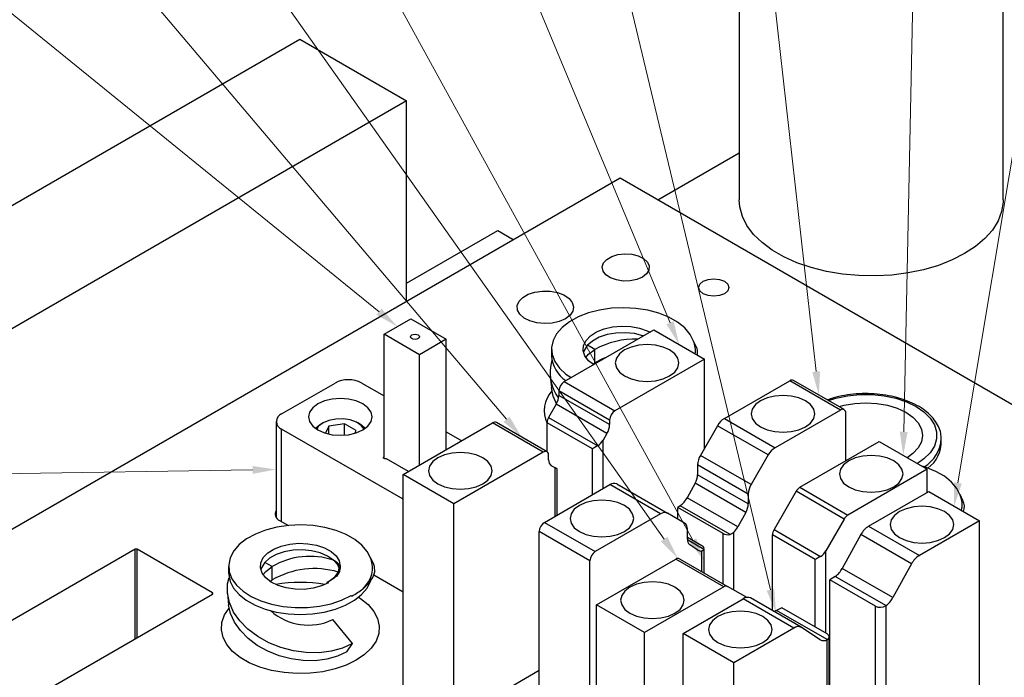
# Model space of a CAD drawing. Header units: inches. Extents: x 1802 to 2468, y -253 to -72.
# Tile 442 of 570: x 2221.8 to 2228.33, y -110.23 to -105.87. Entities that reach past the tile are written whole.
import ezdxf

# ---------------------------------------------------------------- set-up
doc = ezdxf.new("R2010")
doc.units = ezdxf.units.IN
doc.header["$LTSCALE"] = 0.5
doc.header["$MEASUREMENT"] = 0
for name, color, linetype in [('DST-M-S', 53, 'Continuous'), ('MFT-M-S', 8, 'Continuous'), ('PAD-M-S', 135, 'Continuous'), ('PBU-M-S', 8, 'Continuous'), ('PUN-M-S', 8, 'Continuous'), ('PUN-M-S2', 1, 'Continuous'), ('SID-M-S', 105, 'Continuous'), ('SVF-M-S', 8, 'Continuous')]:
    doc.layers.add(name, color=color, linetype=linetype)

msp = doc.modelspace()

# ---------------------------------------------------------------- linework, layer by layer
at = {"layer": 'DST-M-S', "linetype": 'Continuous', "lineweight": 25}
msp.add_line((2226.03325, -107.06343), (2226.57229, -106.75225), dxfattribs=at)
at = {"layer": 'MFT-M-S', "linetype": 'Continuous', "lineweight": 25}
for p, q in [((2226.57229, -104.60166), (2226.57229, -107.06353)), ((2228.32229, -107.06353), (2228.32229, -104.60166)), ((2226.57617, -107.11107), (2226.57229, -107.06353)), ((2228.32229, -107.06353), (2228.32185, -107.0794)), ((2226.59336, -107.17372), (2226.57617, -107.11107)), ((2228.32185, -107.0794), (2228.31151, -107.14255)), ((2226.62402, -107.23464), (2226.59336, -107.17372)), ((2228.31151, -107.14255), (2228.28754, -107.20446)), ((2226.66766, -107.29285), (2226.62402, -107.23464)), ((2228.25032, -107.26414), (2228.20044, -107.32066)), ((2228.28754, -107.20446), (2228.25032, -107.26414)), ((2226.72359, -107.34745), (2226.66766, -107.29285)), ((2228.20044, -107.32066), (2228.13867, -107.37313)), ((2226.79094, -107.39758), (2226.72359, -107.34745)), ((2228.13867, -107.37313), (2228.06601, -107.42071)), ((2226.86864, -107.44243), (2226.79094, -107.39758)), ((2226.95546, -107.48131), (2226.86864, -107.44243)), ((2228.06601, -107.42071), (2227.98358, -107.46266)), ((2227.05004, -107.5136), (2226.95546, -107.48131)), ((2227.15089, -107.53879), (2227.05004, -107.5136)), ((2227.8927, -107.49831), (2227.79479, -107.52711)), ((2227.98358, -107.46266), (2227.8927, -107.49831)), ((2227.25641, -107.55649), (2227.15089, -107.53879)), ((2227.36494, -107.56641), (2227.25641, -107.55649)), ((2227.47477, -107.56841), (2227.36494, -107.56641)), ((2227.58417, -107.56244), (2227.47477, -107.56841)), ((2227.6914, -107.5486), (2227.58417, -107.56244)), ((2227.79479, -107.52711), (2227.6914, -107.5486))]:
    msp.add_line(p, q, dxfattribs=at)
at = {"layer": 'PAD-M-S', "linetype": 'Continuous', "lineweight": 25}
for p, q in [((2220.24234, -110.11741), (2225.7829, -106.91891)), ((2225.7829, -106.91891), (2230.65587, -109.73202)), ((2225.67346, -107.48256), (2225.69522, -107.45879)), ((2225.69522, -107.45879), (2225.72816, -107.43978)), ((2225.72816, -107.43978), (2225.76933, -107.42722)), ((2225.76933, -107.42722), (2225.8151, -107.42222)), ((2225.8151, -107.42222), (2225.86138, -107.42523)), ((2225.86138, -107.42523), (2225.90407, -107.43598)), ((2225.90407, -107.43598), (2225.93937, -107.45352)), ((2225.93937, -107.45352), (2225.96415, -107.47628)), ((2225.6648, -107.50898), (2225.67346, -107.48256)), ((2225.67002, -107.5357), (2225.6648, -107.50898)), ((2225.96415, -107.47628), (2225.97621, -107.50226)), ((2225.97621, -107.50226), (2225.97447, -107.52912)), ((2225.68864, -107.56035), (2225.67002, -107.5357)), ((2225.71902, -107.58073), (2225.68864, -107.56035)), ((2225.75846, -107.59503), (2225.71902, -107.58073)), ((2225.93143, -107.57614), (2225.89395, -107.5921)), ((2225.95908, -107.5545), (2225.93143, -107.57614)), ((2225.97447, -107.52912), (2225.95908, -107.5545)), ((2226.33324, -107.604), (2226.36584, -107.59142)), ((2226.36584, -107.59142), (2226.4043, -107.587)), ((2226.4043, -107.587), (2226.44276, -107.59142)), ((2226.44276, -107.59142), (2226.47537, -107.604)), ((2225.80345, -107.60199), (2225.75846, -107.59503)), ((2225.84999, -107.60098), (2225.80345, -107.60199)), ((2225.89395, -107.5921), (2225.84999, -107.60098)), ((2226.3038, -107.64502), (2226.31145, -107.62282)), ((2226.31145, -107.66722), (2226.3038, -107.64502)), ((2226.31145, -107.62282), (2226.33324, -107.604)), ((2226.47537, -107.604), (2226.49715, -107.62282)), ((2226.49715, -107.62282), (2226.5048, -107.64502)), ((2226.5048, -107.64502), (2226.49715, -107.66722)), ((2225.1135, -107.73643), (2225.13852, -107.71073)), ((2225.13852, -107.71073), (2225.17463, -107.68989)), ((2225.17463, -107.68989), (2225.21914, -107.67544)), ((2225.21914, -107.67544), (2225.26875, -107.66846)), ((2225.26875, -107.66846), (2225.31978, -107.66947)), ((2225.31978, -107.66947), (2225.36845, -107.67839)), ((2225.36845, -107.67839), (2225.41115, -107.69455)), ((2225.41115, -107.69455), (2225.44471, -107.71677)), ((2225.44471, -107.71677), (2225.46664, -107.74339)), ((2226.33324, -107.68605), (2226.31145, -107.66722)), ((2226.36584, -107.69862), (2226.33324, -107.68605)), ((2226.4043, -107.70304), (2226.36584, -107.69862)), ((2226.44276, -107.69862), (2226.4043, -107.70304)), ((2226.47537, -107.68605), (2226.44276, -107.69862)), ((2226.49715, -107.66722), (2226.47537, -107.68605)), ((2225.10141, -107.76507), (2225.1135, -107.73643)), ((2225.10315, -107.79453), (2225.10141, -107.76507)), ((2225.46664, -107.74339), (2225.47531, -107.77244)), ((2225.47531, -107.77244), (2225.47009, -107.80176)), ((2225.1186, -107.82262), (2225.10315, -107.79453)), ((2225.1466, -107.84727), (2225.1186, -107.82262)), ((2225.18509, -107.86665), (2225.1466, -107.84727)), ((2225.42051, -107.85267), (2225.37982, -107.87049)), ((2225.45136, -107.82919), (2225.42051, -107.85267)), ((2225.47009, -107.80176), (2225.45136, -107.82919)), ((2225.2312, -107.87931), (2225.18509, -107.86665)), ((2225.28152, -107.88432), (2225.2312, -107.87931)), ((2225.33232, -107.8813), (2225.28152, -107.88432)), ((2225.37982, -107.87049), (2225.33232, -107.8813)), ((2223.54052, -108.48174), (2223.89408, -108.27764)), ((2224.07085, -108.27764), (2224.21886, -108.36308)), ((2223.78023, -108.41602), (2223.7467, -108.44125)), ((2223.82393, -108.39666), (2223.78023, -108.41602)), ((2223.87482, -108.38449), (2223.82393, -108.39666)), ((2223.92943, -108.38034), (2223.87482, -108.38449)), ((2223.98404, -108.38449), (2223.92943, -108.38034)), ((2224.03493, -108.39666), (2223.98404, -108.38449)), ((2224.07863, -108.41602), (2224.03493, -108.39666)), ((2224.11216, -108.44125), (2224.07863, -108.41602)), ((2223.72562, -108.47062), (2223.71843, -108.50215)), ((2223.71843, -108.50215), (2223.72562, -108.53368)), ((2223.7467, -108.44125), (2223.72562, -108.47062)), ((2224.13324, -108.47062), (2224.11216, -108.44125)), ((2224.14043, -108.50215), (2224.13324, -108.47062)), ((2224.13324, -108.53368), (2224.14043, -108.50215)), ((2223.50391, -108.53277), (2223.50391, -109.16877)), ((2223.72562, -108.53368), (2223.7467, -108.56305)), ((2223.7467, -108.56305), (2223.78023, -108.58828)), ((2224.07863, -108.58828), (2224.11216, -108.56305)), ((2224.11216, -108.56305), (2224.13324, -108.53368)), ((2224.34486, -109.04812), (2223.54052, -108.58379)), ((2223.54052, -109.1962), (2223.54052, -108.58379)), ((2223.78023, -108.58828), (2223.82393, -108.60764)), ((2223.82393, -108.60764), (2223.87482, -108.61981)), ((2223.87482, -108.61981), (2223.92943, -108.62396)), ((2223.92943, -108.62396), (2223.98404, -108.61981)), ((2223.98404, -108.61981), (2224.03493, -108.60764)), ((2224.03493, -108.60764), (2224.07863, -108.58828)), ((2224.62996, -108.6004), (2224.73365, -108.66026)), ((2224.21632, -108.7678), (2224.21886, -108.76552)), ((2224.21506, -108.77128), (2224.21632, -108.7678)), ((2224.21632, -108.77476), (2224.21506, -108.77128)), ((2224.2199, -108.77766), (2224.21632, -108.77476)), ((2224.22519, -108.77947), (2224.2199, -108.77766)), ((2224.2313, -108.77991), (2224.22519, -108.77947)), ((2224.3801, -108.86437), (2224.23525, -108.78075)), ((2223.52638, -109.18803), (2223.58476, -109.22174)), ((2222.56931, -109.37928), (2221.20459, -110.16711)), ((2222.56931, -109.97117), (2222.56931, -109.37928)), ((2223.08196, -109.66706), (2222.58345, -109.37928)), ((2222.58345, -109.96301), (2222.58345, -109.37928)), ((2224.15172, -109.54903), (2224.34486, -109.66053)), ((2221.71725, -110.46306), (2223.08196, -109.67522)), ((2223.08196, -109.67522), (2223.08196, -109.66706)), ((2224.05008, -109.69613), (2224.0637, -109.70505)), ((2224.0637, -109.70505), (2224.11394, -109.74567)), ((2223.16258, -109.81413), (2223.19251, -109.76941)), ((2224.11394, -109.74567), (2224.15191, -109.7905)), ((2224.15191, -109.7905), (2224.17657, -109.83834)), ((2223.14126, -109.91284), (2223.14484, -109.86297)), ((2223.14484, -109.86297), (2223.16258, -109.81413)), ((2224.17657, -109.83834), (2224.18727, -109.88786)), ((2223.15196, -109.96236), (2223.14126, -109.91284)), ((2224.1837, -109.93773), (2224.16595, -109.98657)), ((2224.18727, -109.88786), (2224.1837, -109.93773)), ((2223.17662, -110.01019), (2223.15196, -109.96236)), ((2224.16595, -109.98657), (2224.13453, -110.03307)), ((2223.21459, -110.05503), (2223.17662, -110.01019)), ((2223.26483, -110.09565), (2223.21459, -110.05503)), ((2224.13453, -110.03307), (2224.09027, -110.07594)), ((2223.32596, -110.13094), (2223.26483, -110.09565)), ((2223.39632, -110.15994), (2223.32596, -110.13094)), ((2224.0344, -110.11402), (2223.96843, -110.14628)), ((2224.09027, -110.07594), (2224.0344, -110.11402)), ((2223.47399, -110.18186), (2223.39632, -110.15994)), ((2223.55685, -110.1961), (2223.47399, -110.18186)), ((2223.64263, -110.20227), (2223.55685, -110.1961)), ((2223.72901, -110.20021), (2223.64263, -110.20227)), ((2223.81362, -110.18997), (2223.72901, -110.20021)), ((2223.89416, -110.17183), (2223.81362, -110.18997)), ((2223.96843, -110.14628), (2223.89416, -110.17183)), ((2224.69713, -110.49809), (2225.24712, -110.18058))]:
    msp.add_line(p, q, dxfattribs=at)
for centre, radius, start, end in [((2223.98246, -108.44823), 0.19213, 62.609672, 117.390328), ((2225.47255, -108.4606), 0.19189, 137.308214, 205.567721), ((2223.55989, -108.53277), 0.05458, 110.783421, 249.216579), ((2227.69864, -108.66734), 0.21337, 305.497758, 1.543142), ((2224.2318, -108.78729), 0.00739, 62.205206, 93.912729), ((2223.54195, -109.14574), 0.04507, 147.576275, 249.783471), ((2222.57638, -109.39292), 0.01537, 62.609672, 117.390328), ((2223.66427, -110.48361), 0.88555, 79.444357, 100.555643), ((2223.08041, -109.67114), 0.00437, 290.783421, 69.216579)]:
    msp.add_arc(centre, radius, start, end, dxfattribs=at)
at = {"layer": 'PBU-M-S', "linetype": 'Continuous', "lineweight": 25}
for p, q in [((2224.36869, -107.61609), (2224.97241, -107.26757)), ((2224.97241, -107.26757), (2225.07568, -107.32718))]:
    msp.add_line(p, q, dxfattribs=at)
at = {"layer": 'PUN-M-S', "linetype": 'Continuous', "lineweight": 25}
for p, q in [((2220.83315, -107.63305), (2223.66158, -106.00023)), ((2223.66158, -106.00023), (2224.36869, -106.40844)), ((2224.36869, -106.40844), (2221.54026, -108.04125)), ((2224.36869, -107.73532), (2224.36869, -106.40844)), ((2224.21886, -107.95474), (2224.39563, -107.85269)), ((2224.39563, -107.85269), (2224.62996, -107.98796)), ((2224.45318, -108.09001), (2224.21886, -107.95474)), ((2224.21886, -108.77704), (2224.21886, -107.95474)), ((2224.39441, -107.97135), (2224.39669, -107.96473)), ((2224.39441, -107.97135), (2224.39669, -107.96473)), ((2224.39669, -107.97798), (2224.39441, -107.97135)), ((2224.39669, -107.97798), (2224.39441, -107.97135)), ((2224.39669, -107.96473), (2224.40319, -107.95911)), ((2224.39669, -107.96473), (2224.40319, -107.95911)), ((2224.40319, -107.9836), (2224.39669, -107.97798)), ((2224.40319, -107.9836), (2224.39669, -107.97798)), ((2224.40319, -107.95911), (2224.41292, -107.95535)), ((2224.40319, -107.95911), (2224.41292, -107.95535)), ((2224.41292, -107.95535), (2224.42441, -107.95403)), ((2224.41292, -107.95535), (2224.42441, -107.95403)), ((2224.42441, -107.95403), (2224.43589, -107.95535)), ((2224.42441, -107.95403), (2224.43589, -107.95535)), ((2224.43589, -107.95535), (2224.44562, -107.95911)), ((2224.43589, -107.95535), (2224.44562, -107.95911)), ((2224.44562, -107.95911), (2224.45212, -107.96473)), ((2224.44562, -107.95911), (2224.45212, -107.96473)), ((2224.45212, -107.97798), (2224.44562, -107.9836)), ((2224.45212, -107.97798), (2224.44562, -107.9836)), ((2224.45212, -107.96473), (2224.45441, -107.97135)), ((2224.45212, -107.96473), (2224.45441, -107.97135)), ((2224.45441, -107.97135), (2224.45212, -107.97798)), ((2224.45441, -107.97135), (2224.45212, -107.97798)), ((2224.41292, -107.98735), (2224.40319, -107.9836)), ((2224.41292, -107.98735), (2224.40319, -107.9836)), ((2224.42441, -107.98867), (2224.41292, -107.98735)), ((2224.42441, -107.98867), (2224.41292, -107.98735)), ((2224.43589, -107.98735), (2224.42441, -107.98867)), ((2224.43589, -107.98735), (2224.42441, -107.98867)), ((2224.44562, -107.9836), (2224.43589, -107.98735)), ((2224.44562, -107.9836), (2224.43589, -107.98735)), ((2224.62996, -107.98796), (2224.45318, -108.09001)), ((2224.62996, -108.72012), (2224.62996, -107.98796)), ((2224.45318, -108.82218), (2224.45318, -108.09001))]:
    msp.add_line(p, q, dxfattribs=at)
at = {"layer": 'PUN-M-S2', "linetype": 'Continuous', "lineweight": 25}
for p, q in [((2225.41295, -108.26811), (2226.00656, -107.92543)), ((2226.00656, -107.92543), (2226.34243, -108.11933)), ((2225.85686, -108.03935), (2225.81316, -108.05871)), ((2225.90775, -108.02718), (2225.85686, -108.03935)), ((2225.96236, -108.02303), (2225.90775, -108.02718)), ((2226.01697, -108.02718), (2225.96236, -108.02303)), ((2226.06786, -108.03935), (2226.01697, -108.02718)), ((2226.11156, -108.05871), (2226.06786, -108.03935)), ((2225.75855, -108.11331), (2225.75136, -108.14484)), ((2225.77963, -108.08394), (2225.75855, -108.11331)), ((2225.81316, -108.05871), (2225.77963, -108.08394)), ((2226.14509, -108.08394), (2226.11156, -108.05871)), ((2226.16617, -108.11331), (2226.14509, -108.08394)), ((2226.17336, -108.14484), (2226.16617, -108.11331)), ((2226.34243, -108.11933), (2225.74882, -108.46201)), ((2225.75136, -108.14484), (2225.75855, -108.17637)), ((2225.75855, -108.17637), (2225.77963, -108.20574)), ((2226.14509, -108.20574), (2226.16617, -108.17637)), ((2226.16617, -108.17637), (2226.17336, -108.14484)), ((2226.34243, -108.71037), (2226.34243, -108.11933)), ((2225.77963, -108.20574), (2225.81316, -108.23097)), ((2225.81316, -108.23097), (2225.85686, -108.25033)), ((2226.06786, -108.25033), (2226.11156, -108.23097)), ((2226.11156, -108.23097), (2226.14509, -108.20574)), ((2225.41295, -108.26811), (2225.74882, -108.46201)), ((2225.85686, -108.25033), (2225.90775, -108.2625)), ((2225.90775, -108.2625), (2225.96236, -108.26665)), ((2225.96236, -108.26665), (2226.01697, -108.2625)), ((2226.01697, -108.2625), (2226.06786, -108.25033)), ((2226.47414, -108.5127), (2226.90741, -108.26257)), ((2227.24329, -108.45647), (2226.90741, -108.26257)), ((2227.26828, -108.45399), (2226.93241, -108.2601)), ((2225.71347, -108.52325), (2225.37759, -108.32935)), ((2225.37759, -108.32935), (2225.37759, -108.35947)), ((2225.71347, -108.55336), (2225.37759, -108.35947)), ((2226.80861, -108.36433), (2226.75772, -108.37649)), ((2226.86322, -108.36017), (2226.80861, -108.36433)), ((2226.91783, -108.36433), (2226.86322, -108.36017)), ((2226.96872, -108.37649), (2226.91783, -108.36433)), ((2225.36006, -108.41846), (2225.30981, -108.50551)), ((2225.69594, -108.61236), (2225.36006, -108.41846)), ((2226.68049, -108.42108), (2226.65941, -108.45046)), ((2226.71402, -108.39585), (2226.68049, -108.42108)), ((2226.75772, -108.37649), (2226.71402, -108.39585)), ((2227.01242, -108.39585), (2226.96872, -108.37649)), ((2227.04595, -108.42108), (2227.01242, -108.39585)), ((2227.06703, -108.45046), (2227.04595, -108.42108)), ((2226.65941, -108.45046), (2226.65222, -108.48198)), ((2226.65222, -108.48198), (2226.65941, -108.51351)), ((2227.24329, -108.45647), (2226.81001, -108.70659)), ((2227.07422, -108.48198), (2227.06703, -108.45046)), ((2227.06703, -108.51351), (2227.07422, -108.48198)), ((2227.27864, -108.79327), (2227.27864, -108.47689)), ((2224.34486, -108.88471), (2224.93846, -108.54203)), ((2225.27434, -108.73592), (2224.93846, -108.54203)), ((2225.29934, -108.73345), (2224.96346, -108.53955)), ((2225.59997, -108.71384), (2225.29945, -108.54035)), ((2225.29945, -108.73351), (2225.29945, -108.54035)), ((2225.30981, -108.50551), (2225.63533, -108.69343)), ((2225.71347, -108.52325), (2225.71347, -108.55336)), ((2226.42914, -108.5602), (2226.31547, -108.75707)), ((2226.76501, -108.7541), (2226.42914, -108.5602)), ((2226.47414, -108.5127), (2226.81001, -108.70659)), ((2226.65941, -108.51351), (2226.68049, -108.54289)), ((2226.68049, -108.54289), (2226.71402, -108.56811)), ((2226.71402, -108.56811), (2226.75772, -108.58747)), ((2226.96872, -108.58747), (2227.01242, -108.56811)), ((2227.01242, -108.56811), (2227.04595, -108.54289)), ((2227.04595, -108.54289), (2227.06703, -108.51351)), ((2225.69594, -108.61236), (2225.67068, -108.6561)), ((2226.75772, -108.58747), (2226.80861, -108.59964)), ((2226.80861, -108.59964), (2226.86322, -108.60379)), ((2226.86322, -108.60379), (2226.91783, -108.59964)), ((2226.91783, -108.59964), (2226.96872, -108.58747)), ((2225.67068, -108.97652), (2225.67068, -108.6561)), ((2226.97488, -108.96863), (2227.50032, -108.6653)), ((2227.50032, -108.6653), (2227.81852, -108.84899)), ((2224.61943, -108.75371), (2224.57573, -108.77307)), ((2224.67031, -108.74154), (2224.61943, -108.75371)), ((2224.72493, -108.73739), (2224.67031, -108.74154)), ((2225.27434, -108.73592), (2224.68073, -109.07861)), ((2224.77954, -108.74154), (2224.72493, -108.73739)), ((2224.83043, -108.75371), (2224.77954, -108.74154)), ((2224.87413, -108.77307), (2224.83043, -108.75371)), ((2225.30969, -108.78646), (2225.30969, -108.75634)), ((2225.59997, -109.01734), (2225.59997, -108.71384)), ((2226.65135, -108.95097), (2226.31547, -108.75707)), ((2226.76501, -108.7541), (2226.65135, -108.95097)), ((2227.39268, -108.76195), (2227.34179, -108.77412)), ((2227.44729, -108.7578), (2227.39268, -108.76195)), ((2227.5019, -108.76195), (2227.44729, -108.7578)), ((2227.55279, -108.77412), (2227.5019, -108.76195)), ((2224.52112, -108.82767), (2224.51393, -108.8592)), ((2224.54219, -108.79829), (2224.52112, -108.82767)), ((2224.57573, -108.77307), (2224.54219, -108.79829)), ((2224.90766, -108.79829), (2224.87413, -108.77307)), ((2224.92874, -108.82767), (2224.90766, -108.79829)), ((2224.93593, -108.8592), (2224.92874, -108.82767)), ((2225.35248, -108.83979), (2225.32723, -108.82521)), ((2226.63271, -109.01369), (2226.29683, -108.8198)), ((2226.29683, -108.8198), (2226.29683, -108.88482)), ((2227.26456, -108.8187), (2227.24348, -108.84808)), ((2227.29809, -108.79348), (2227.26456, -108.8187)), ((2227.34179, -108.77412), (2227.29809, -108.79348)), ((2227.59649, -108.79348), (2227.55279, -108.77412)), ((2227.63002, -108.8187), (2227.59649, -108.79348)), ((2227.6511, -108.84808), (2227.63002, -108.8187)), ((2224.68073, -109.07861), (2224.34486, -108.88471)), ((2224.34486, -110.31942), (2224.34486, -108.88471)), ((2224.51393, -108.8592), (2224.52112, -108.89072)), ((2224.52112, -108.89072), (2224.54219, -108.9201)), ((2224.90766, -108.9201), (2224.92874, -108.89072)), ((2224.92874, -108.89072), (2224.93593, -108.8592)), ((2225.35248, -109.16021), (2225.35248, -108.83979)), ((2225.36713, -109.15176), (2225.36713, -108.84825)), ((2226.63271, -109.07872), (2226.29683, -108.88482)), ((2227.24348, -108.84808), (2227.23629, -108.87961)), ((2227.23629, -108.87961), (2227.24348, -108.91113)), ((2227.81852, -108.84899), (2227.29308, -109.15232)), ((2227.65829, -108.87961), (2227.6511, -108.84808)), ((2227.6511, -108.91113), (2227.65829, -108.87961)), ((2227.81852, -109.00207), (2227.81852, -108.84899)), ((2224.54219, -108.9201), (2224.57573, -108.94533)), ((2224.57573, -108.94533), (2224.61943, -108.96468)), ((2224.83043, -108.96468), (2224.87413, -108.94533)), ((2224.87413, -108.94533), (2224.90766, -108.9201)), ((2225.28248, -109.20063), (2225.71575, -108.9505)), ((2226.05163, -109.1444), (2225.71575, -108.9505)), ((2225.76075, -108.94605), (2226.09663, -109.13994)), ((2226.28088, -108.94081), (2226.2277, -109.03735)), ((2226.61675, -109.13471), (2226.28088, -108.94081)), ((2227.24348, -108.91113), (2227.26456, -108.94051)), ((2227.26456, -108.94051), (2227.29809, -108.96574)), ((2227.59649, -108.96574), (2227.63002, -108.94051)), ((2227.63002, -108.94051), (2227.6511, -108.91113)), ((2224.61943, -108.96468), (2224.67031, -108.97685)), ((2224.67031, -108.97685), (2224.72493, -108.981)), ((2224.72493, -108.981), (2224.77954, -108.97685)), ((2224.77954, -108.97685), (2224.83043, -108.96468)), ((2226.63271, -109.01369), (2226.63271, -109.07872)), ((2226.94988, -108.99502), (2226.80357, -109.24844)), ((2227.26808, -109.17871), (2226.94988, -108.99502)), ((2226.97488, -108.96863), (2227.29308, -109.15232)), ((2227.29809, -108.96574), (2227.34179, -108.9851)), ((2227.34179, -108.9851), (2227.39268, -108.99726)), ((2227.39268, -108.99726), (2227.44729, -109.00141)), ((2227.43035, -109.22615), (2227.82817, -108.9965)), ((2227.44729, -109.00141), (2227.5019, -108.99726)), ((2227.5019, -108.99726), (2227.55279, -108.9851)), ((2227.55279, -108.9851), (2227.59649, -108.96574)), ((2227.82817, -108.9965), (2228.16404, -109.1904)), ((2224.68073, -110.50975), (2224.68073, -109.07861)), ((2225.51335, -109.08898), (2225.47982, -109.11421)), ((2225.55705, -109.06962), (2225.51335, -109.08898)), ((2225.60794, -109.05746), (2225.55705, -109.06962)), ((2225.66255, -109.05331), (2225.60794, -109.05746)), ((2225.71716, -109.05746), (2225.66255, -109.05331)), ((2225.76805, -109.06962), (2225.71716, -109.05746)), ((2225.81175, -109.08898), (2225.76805, -109.06962)), ((2225.84528, -109.11421), (2225.81175, -109.08898)), ((2226.18124, -109.09034), (2226.16495, -109.10139)), ((2226.51153, -109.28102), (2226.18124, -109.09034)), ((2226.56358, -109.23125), (2226.2277, -109.03735)), ((2225.45874, -109.14359), (2225.45155, -109.17511)), ((2225.47982, -109.11421), (2225.45874, -109.14359)), ((2226.05163, -109.1444), (2225.61835, -109.39452)), ((2225.86636, -109.14359), (2225.84528, -109.11421)), ((2225.87355, -109.17511), (2225.86636, -109.14359)), ((2226.21029, -109.20558), (2226.09663, -109.13994)), ((2226.46547, -109.27488), (2226.16495, -109.10139)), ((2226.16495, -109.1794), (2226.16495, -109.10139)), ((2226.61675, -109.13471), (2226.56358, -109.23125)), ((2227.60124, -109.155), (2227.58016, -109.18438)), ((2227.63477, -109.12978), (2227.60124, -109.155)), ((2227.67847, -109.11042), (2227.63477, -109.12978)), ((2227.72936, -109.09825), (2227.67847, -109.11042)), ((2227.78397, -109.0941), (2227.72936, -109.09825)), ((2227.83858, -109.09825), (2227.78397, -109.0941)), ((2227.88947, -109.11042), (2227.83858, -109.09825)), ((2227.93317, -109.12978), (2227.88947, -109.11042)), ((2227.9667, -109.155), (2227.93317, -109.12978)), ((2227.98778, -109.18438), (2227.9667, -109.155)), ((2225.28248, -109.20063), (2225.61835, -109.39452)), ((2225.45155, -109.17511), (2225.45874, -109.20664)), ((2225.45874, -109.20664), (2225.47982, -109.23602)), ((2225.84528, -109.23602), (2225.86636, -109.20664)), ((2225.86636, -109.20664), (2225.87355, -109.17511)), ((2227.26808, -109.17871), (2227.14677, -109.38883)), ((2227.58016, -109.18438), (2227.57297, -109.21591)), ((2227.57297, -109.21591), (2227.58016, -109.24743)), ((2228.16404, -109.1904), (2227.76623, -109.42005)), ((2227.99497, -109.21591), (2227.98778, -109.18438)), ((2227.98778, -109.24743), (2227.99497, -109.21591)), ((2228.16404, -110.6251), (2228.16404, -109.1904)), ((2225.583, -109.45576), (2225.24712, -109.26186)), ((2225.24712, -110.85988), (2225.24712, -109.26186)), ((2225.47982, -109.23602), (2225.51335, -109.26124)), ((2225.51335, -109.26124), (2225.55705, -109.2806)), ((2225.55705, -109.2806), (2225.60794, -109.29277)), ((2225.71716, -109.29277), (2225.76805, -109.2806)), ((2225.76805, -109.2806), (2225.81175, -109.26124)), ((2225.81175, -109.26124), (2225.84528, -109.23602)), ((2226.22893, -109.31181), (2226.22893, -109.24679)), ((2226.46547, -109.60781), (2226.46547, -109.27488)), ((2226.53618, -109.64864), (2226.53618, -109.26824)), ((2227.07606, -109.44657), (2226.79321, -109.28329)), ((2226.79321, -109.78552), (2226.79321, -109.28329)), ((2226.80357, -109.24844), (2227.11141, -109.42615)), ((2227.37864, -109.28197), (2227.25566, -109.50524)), ((2227.71451, -109.47587), (2227.37864, -109.28197)), ((2227.43035, -109.22615), (2227.76623, -109.42005)), ((2227.58016, -109.24743), (2227.60124, -109.27681)), ((2227.60124, -109.27681), (2227.63477, -109.30204)), ((2227.93317, -109.30204), (2227.9667, -109.27681)), ((2227.9667, -109.27681), (2227.98778, -109.24743)), ((2225.60794, -109.29277), (2225.66255, -109.29692)), ((2225.66255, -109.29692), (2225.71716, -109.29277)), ((2226.32546, -109.3557), (2226.22893, -109.29997)), ((2226.33894, -109.38065), (2226.22913, -109.31725)), ((2226.29806, -109.38452), (2226.24489, -109.34938)), ((2227.63477, -109.30204), (2227.67847, -109.3214)), ((2227.67847, -109.3214), (2227.72936, -109.33357)), ((2227.72936, -109.33357), (2227.78397, -109.33772)), ((2227.78397, -109.33772), (2227.83858, -109.33357)), ((2227.83858, -109.33357), (2227.88947, -109.3214)), ((2227.88947, -109.3214), (2227.93317, -109.30204)), ((2226.32546, -109.52698), (2226.32546, -109.38988)), ((2226.34011, -109.53544), (2226.34011, -109.37506)), ((2227.14677, -109.93553), (2227.14677, -109.38883)), ((2225.583, -111.05021), (2225.583, -109.45576)), ((2225.62649, -109.74704), (2226.15193, -109.44371)), ((2226.47012, -109.6274), (2226.15193, -109.44371)), ((2226.17693, -109.44124), (2226.49512, -109.62493)), ((2227.07606, -109.89471), (2227.07606, -109.44657)), ((2227.71451, -109.47587), (2227.59154, -109.69914)), ((2227.59154, -109.69914), (2227.25566, -109.50524)), ((2225.89222, -109.61094), (2225.84852, -109.63029)), ((2225.94311, -109.59877), (2225.89222, -109.61094)), ((2225.99772, -109.59462), (2225.94311, -109.59877)), ((2226.05233, -109.59877), (2225.99772, -109.59462)), ((2226.10322, -109.61094), (2226.05233, -109.59877)), ((2226.14692, -109.63029), (2226.10322, -109.61094)), ((2227.2092, -109.55824), (2227.17409, -109.58205)), ((2227.47461, -109.75554), (2227.17409, -109.58205)), ((2227.17409, -110.6814), (2227.17409, -109.58205)), ((2227.54508, -109.75213), (2227.2092, -109.55824)), ((2225.81499, -109.65552), (2225.79391, -109.6849)), ((2225.84852, -109.63029), (2225.81499, -109.65552)), ((2226.47012, -109.6274), (2225.94468, -109.93073)), ((2226.18045, -109.65552), (2226.14692, -109.63029)), ((2226.20153, -109.6849), (2226.18045, -109.65552)), ((2226.61644, -109.69498), (2226.49512, -109.62493)), ((2225.79391, -109.6849), (2225.78672, -109.71642)), ((2225.78672, -109.71642), (2225.79391, -109.74795)), ((2226.2002, -109.9363), (2226.59801, -109.70665)), ((2226.20872, -109.71642), (2226.20153, -109.6849)), ((2226.20153, -109.74795), (2226.20872, -109.71642)), ((2226.93389, -109.90055), (2226.59801, -109.70665)), ((2226.61644, -109.69883), (2226.61644, -109.69498)), ((2226.98389, -109.8956), (2226.64801, -109.7017)), ((2225.94468, -109.93073), (2225.62649, -109.74704)), ((2225.62649, -111.18175), (2225.62649, -109.74704)), ((2225.79391, -109.74795), (2225.81499, -109.77733)), ((2225.81499, -109.77733), (2225.84852, -109.80256)), ((2225.84852, -109.80256), (2225.89222, -109.82191)), ((2226.10322, -109.82191), (2226.14692, -109.80256)), ((2226.14692, -109.80256), (2226.18045, -109.77733)), ((2226.18045, -109.77733), (2226.20153, -109.74795)), ((2226.47477, -109.8053), (2226.43107, -109.82466)), ((2226.52566, -109.79313), (2226.47477, -109.8053)), ((2226.58027, -109.78898), (2226.52566, -109.79313)), ((2226.63488, -109.79313), (2226.58027, -109.78898)), ((2226.68577, -109.8053), (2226.63488, -109.79313)), ((2226.72947, -109.82466), (2226.68577, -109.8053)), ((2226.85428, -109.76668), (2226.81917, -109.7834)), ((2227.15504, -109.97729), (2226.81917, -109.7834)), ((2227.1548, -109.94016), (2226.85428, -109.76668)), ((2227.47461, -110.97652), (2227.47461, -109.75554)), ((2227.54532, -109.75197), (2227.54508, -109.75213)), ((2227.54532, -110.97652), (2227.54532, -109.75197)), ((2225.89222, -109.82191), (2225.94311, -109.83408)), ((2225.94311, -109.83408), (2225.99772, -109.83823)), ((2225.99772, -109.83823), (2226.05233, -109.83408)), ((2226.05233, -109.83408), (2226.10322, -109.82191)), ((2226.39754, -109.84989), (2226.37646, -109.87926)), ((2226.43107, -109.82466), (2226.39754, -109.84989)), ((2226.763, -109.84989), (2226.72947, -109.82466)), ((2226.78408, -109.87926), (2226.763, -109.84989)), ((2225.94468, -110.92068), (2225.94468, -109.93073)), ((2226.53608, -110.1302), (2226.2002, -109.9363)), ((2226.2002, -110.77317), (2226.2002, -109.9363)), ((2226.37646, -109.87926), (2226.36927, -109.91079)), ((2226.36927, -109.91079), (2226.37646, -109.94232)), ((2226.93389, -109.90055), (2226.53608, -110.1302)), ((2226.79127, -109.91079), (2226.78408, -109.87926)), ((2226.78408, -109.94232), (2226.79127, -109.91079)), ((2227.10858, -109.97795), (2226.98561, -109.89666)), ((2226.37646, -109.94232), (2226.39754, -109.97169)), ((2226.39754, -109.97169), (2226.43107, -109.99692)), ((2226.43107, -109.99692), (2226.47477, -110.01628)), ((2226.68577, -110.01628), (2226.72947, -109.99692)), ((2226.72947, -109.99692), (2226.763, -109.97169)), ((2226.763, -109.97169), (2226.78408, -109.94232)), ((2227.15504, -109.97729), (2227.1548, -109.97741)), ((2227.1548, -110.67027), (2227.1548, -109.97741)), ((2227.16944, -110.67872), (2227.16944, -109.95953)), ((2226.47477, -110.01628), (2226.52566, -110.02845)), ((2226.52566, -110.02845), (2226.58027, -110.0326)), ((2226.58027, -110.0326), (2226.63488, -110.02845)), ((2226.63488, -110.02845), (2226.68577, -110.01628)), ((2226.53608, -110.43463), (2226.53608, -110.1302))]:
    msp.add_line(p, q, dxfattribs=at)
for centre, radius, start, end in [((2225.45435, -108.33284), 0.07684, 122.605478, 177.394522), ((2226.92206, -108.28302), 0.02515, 65.692881, 125.617577), ((2225.25554, -108.3553), 0.12213, 328.856272, 358.043501), ((2225.79023, -108.52674), 0.07684, 122.605478, 177.394522), ((2227.25709, -108.47339), 0.02184, 350.785963, 129.203285), ((2224.95311, -108.56247), 0.02515, 65.692881, 125.617577), ((2225.37155, -108.54282), 0.07214, 148.856272, 178.043501), ((2225.59141, -108.54919), 0.12213, 328.856272, 358.043501), ((2226.54285, -108.62286), 0.12984, 121.954672, 151.144391), ((2225.28814, -108.75284), 0.02184, 350.785963, 129.203285), ((2226.42661, -108.82423), 0.12985, 148.856272, 178.043501), ((2226.87873, -108.81676), 0.12984, 121.954672, 151.144391), ((2225.35207, -108.79063), 0.04258, 174.379621, 234.301961), ((2226.17707, -108.88095), 0.11983, 330.033316, 358.152033), ((2225.74212, -108.9873), 0.04527, 65.686048, 125.618173), ((2226.76248, -109.01813), 0.12985, 148.856272, 178.043501), ((2227.01306, -109.02983), 0.07213, 121.954672, 151.144391), ((2226.09152, -108.96481), 0.1543, 305.554196, 331.956855), ((2226.51294, -109.07485), 0.11983, 330.033316, 358.152033), ((2226.07799, -109.1812), 0.04527, 65.686048, 125.618173), ((2227.33125, -109.21352), 0.07213, 121.954672, 151.144391), ((2225.32388, -109.26536), 0.07684, 122.605478, 177.394522), ((2226.18387, -109.24235), 0.04528, 354.379621, 54.301961), ((2226.41592, -109.15052), 0.16829, 315.611327, 331.331928), ((2226.86531, -109.28575), 0.07214, 148.856272, 178.043501), ((2227.50775, -109.34972), 0.1458, 122.060281, 152.312798), ((2226.27203, -109.31567), 0.04327, 174.875611, 231.152453), ((2225.65976, -109.45925), 0.07684, 122.605478, 177.394522), ((2226.3187, -109.35166), 0.0388, 237.859286, 280.031488), ((2226.16657, -109.46415), 0.02515, 65.686048, 125.618173), ((2227.84362, -109.54361), 0.1458, 122.060281, 152.312798), ((2227.11948, -109.4327), 0.1543, 305.554196, 331.956855), ((2226.48477, -109.64785), 0.02515, 65.686048, 125.618173), ((2226.62726, -109.74711), 0.04993, 65.448737, 125.861721), ((2227.45519, -109.62647), 0.15451, 305.68793, 331.944733), ((2226.78984, -109.72358), 0.06662, 278.750458, 296.116351), ((2226.96288, -109.94027), 0.04918, 62.476314, 126.12278), ((2227.13121, -109.93703), 0.04676, 241.047215, 300.28513)]:
    msp.add_arc(centre, radius, start, end, dxfattribs=at)
for centre, major_axis, ratio, start_param, end_param in [((2225.63533, -108.69343), (0.05, 0.02887), 0.0000704, 1.5707557, 2.3561539), ((2225.63533, -108.63569), (0.03536, 0.06124), 0.5773346, 3.9270314, 4.7124296), ((2225.31713, -108.81938), (0.05, -0.02887), 0.0000704, 0.0000406, 0.7854388), ((2226.50082, -109.2509), (0.04993, 0.00415), 0.6251762, 3.8750546, 4.8763044), ((2226.29011, -109.37254), (0.04997, -0.00349), 0.524922, 6.1037542, 7.1052176), ((2227.11141, -109.36842), (0.03536, 0.06124), 0.5773346, 3.9270314, 4.7124296), ((2227.11141, -109.42616), (0.05, 0.02887), 0.0000704, 1.5707557, 2.3561539), ((2226.58108, -109.67457), (0.05, -0.02887), 0.0000704, 0.6375612, 0.7854388), ((2227.50997, -109.73156), (0.04993, 0.00415), 0.6251762, 3.8750546, 5.4389066), ((2227.11944, -109.957), (0.04997, -0.00349), 0.524922, 5.5413656, 7.1052176)]:
    msp.add_ellipse(centre, major_axis=major_axis, ratio=ratio, start_param=start_param, end_param=end_param, dxfattribs=at)
for points, knots in [([(2226.53618, -109.26824), (2226.53234, -109.2715), (2226.52523, -109.27753), (2226.51585, -109.27992), (2226.51153, -109.28102)], [0, 0, 0, 0, 0.5406947, 1, 1, 1, 1]), ([(2226.33894, -109.38065), (2226.33738, -109.38312), (2226.33447, -109.38769), (2226.3283, -109.38919), (2226.32546, -109.38988)], [0, 0, 0, 0, 0.5404223, 1, 1, 1, 1])]:
    msp.add_open_spline(points, degree=3, knots=knots, dxfattribs=at)
at = {"layer": 'SID-M-S', "linetype": 'Continuous', "lineweight": 0}
for p, q in [((2224.18608, -107.80545), (2213.51873, -99.15402)), ((2225.03054, -108.51749), (2217.11797, -99.18018)), ((2226.0754, -109.31164), (2218.91681, -99.19071)), ((2226.26502, -109.31851), (2220.71032, -99.20253)), ((2226.1145, -107.87838), (2222.50372, -99.21169)), ((2226.7796, -109.64694), (2224.28166, -99.2214)), ((2227.08286, -108.20203), (2226.0703, -99.22558)), ((2227.66265, -108.60118), (2227.85661, -99.22677)), ((2228.02175, -108.93957), (2229.64076, -99.22414)), ((2223.34793, -108.85312), (2211.88533, -109.02576))]:
    msp.add_line(p, q, dxfattribs=at)
for points in [[(2224.20246, -107.78526), (2224.30724, -107.90372), (2224.20246, -107.78526), (2224.1697, -107.82565)], [(2226.1385, -107.86838), (2226.17449, -108.02238), (2226.1385, -107.86838), (2226.0905, -107.88838)], [(2227.1087, -108.19911), (2227.10035, -108.35705), (2227.1087, -108.19911), (2227.05702, -108.20494)], [(2225.05038, -108.50068), (2225.1314, -108.6365), (2225.05038, -108.50068), (2225.01071, -108.53429)], [(2227.68864, -108.60172), (2227.65942, -108.75715), (2227.68864, -108.60172), (2227.63665, -108.60064)], [(2223.34754, -108.82712), (2223.50391, -108.85077), (2223.34754, -108.82712), (2223.34832, -108.87911)], [(2228.04739, -108.94384), (2227.9961, -109.09345), (2228.04739, -108.94384), (2227.9961, -108.93529)], [(2226.09663, -109.29663), (2226.16549, -109.439), (2226.09663, -109.29663), (2226.05418, -109.32666)], [(2226.28781, -109.30599), (2226.34011, -109.45525), (2226.28781, -109.30599), (2226.24223, -109.33102)], [(2226.80488, -109.64088), (2226.81595, -109.79865), (2226.80488, -109.64088), (2226.75432, -109.653)]]:
    msp.add_solid(points, dxfattribs=at)
at = {"layer": 'SVF-M-S', "linetype": 'Continuous', "lineweight": 25}
for p, q in [((2225.72632, -107.78257), (2225.64764, -107.79408)), ((2225.80726, -107.77896), (2225.72632, -107.78257)), ((2225.88808, -107.78335), (2225.80726, -107.77896)), ((2225.96642, -107.79563), (2225.88808, -107.78335)), ((2225.50606, -107.83925), (2225.44731, -107.87159)), ((2225.5735, -107.81316), (2225.50606, -107.83925)), ((2225.64764, -107.79408), (2225.5735, -107.81316)), ((2226.03999, -107.81543), (2225.96642, -107.79563)), ((2226.10665, -107.84217), (2226.03999, -107.81543)), ((2226.16445, -107.87507), (2226.10665, -107.84217)), ((2225.39896, -107.90923), (2225.36241, -107.95107)), ((2225.44731, -107.87159), (2225.39896, -107.90923)), ((2225.67713, -107.91862), (2225.73325, -107.90561)), ((2225.73325, -107.90561), (2225.79303, -107.90029)), ((2225.79303, -107.90029), (2225.85333, -107.90293)), ((2225.85333, -107.90293), (2225.91103, -107.9134)), ((2225.91103, -107.9134), (2225.96312, -107.93115)), ((2226.21171, -107.91318), (2226.16445, -107.87507)), ((2226.24703, -107.95537), (2226.21171, -107.91318)), ((2225.36241, -107.95107), (2225.33874, -107.9959)), ((2225.55801, -107.99521), (2225.58716, -107.96461)), ((2225.58716, -107.96461), (2225.62757, -107.93863)), ((2225.64384, -107.97505), (2225.59932, -107.99957)), ((2225.62757, -107.93863), (2225.67713, -107.91862)), ((2225.69695, -107.95712), (2225.64384, -107.97505)), ((2225.7558, -107.94675), (2225.69695, -107.95712)), ((2225.8172, -107.94448), (2225.7558, -107.94675)), ((2225.87785, -107.95046), (2225.8172, -107.94448)), ((2225.93448, -107.96434), (2225.87785, -107.95046)), ((2225.93744, -107.96533), (2225.93448, -107.96434)), ((2225.96312, -107.93115), (2225.98145, -107.93992)), ((2226.26939, -108.00042), (2226.24703, -107.95537)), ((2225.33874, -107.9959), (2225.32863, -108.04239)), ((2225.32863, -108.04239), (2225.33239, -108.08921)), ((2225.53889, -108.0637), (2225.54164, -108.02882)), ((2225.54164, -108.02882), (2225.55801, -107.99521)), ((2225.56579, -108.02936), (2225.54507, -108.0628)), ((2225.59932, -107.99957), (2225.56579, -108.02936)), ((2225.61588, -108.05522), (2225.56757, -108.02733)), ((2226.28755, -108.03506), (2226.26808, -107.99668)), ((2225.32826, -108.05316), (2225.32826, -108.09725)), ((2225.33239, -108.08921), (2225.34989, -108.13496)), ((2225.54992, -108.09803), (2225.53889, -108.0637)), ((2225.54507, -108.0628), (2225.54103, -108.07521)), ((2225.57414, -108.13002), (2225.54992, -108.09803)), ((2225.556, -108.10819), (2225.57474, -108.08628)), ((2225.57474, -108.08628), (2225.61588, -108.05522)), ((2225.61588, -108.1434), (2225.61588, -108.05522)), ((2225.68537, -108.11085), (2225.6671, -108.11817)), ((2225.34989, -108.13496), (2225.38064, -108.17833)), ((2225.38064, -108.17833), (2225.42373, -108.21805)), ((2225.60711, -108.15602), (2225.57414, -108.13002)), ((2225.60165, -108.15244), (2225.61588, -108.1434)), ((2225.6671, -108.11817), (2225.61588, -108.1434)), ((2225.32007, -108.23348), (2225.32799, -108.30747)), ((2225.42373, -108.21805), (2225.45853, -108.2418)), ((2225.34051, -108.36443), (2225.32799, -108.30747)), ((2225.36224, -108.41455), (2225.34051, -108.36443)), ((2227.2133, -108.3788), (2227.29029, -108.36262)), ((2227.29029, -108.36262), (2227.37097, -108.35441)), ((2227.37097, -108.35441), (2227.45289, -108.35441)), ((2227.45289, -108.35441), (2227.53358, -108.36262)), ((2227.53358, -108.36262), (2227.61056, -108.3788)), ((2227.16444, -108.39404), (2227.2133, -108.3788)), ((2227.23393, -108.43416), (2227.26842, -108.4247)), ((2227.26842, -108.4247), (2227.33877, -108.41238)), ((2227.33877, -108.41238), (2227.41193, -108.40822)), ((2227.41193, -108.40822), (2227.48509, -108.41238)), ((2227.48509, -108.41238), (2227.55544, -108.4247)), ((2227.55544, -108.4247), (2227.62027, -108.4447)), ((2227.61056, -108.3788), (2227.68151, -108.40245)), ((2227.68151, -108.40245), (2227.74427, -108.43285)), ((2227.74427, -108.43285), (2227.79693, -108.46908)), ((2227.62027, -108.4447), (2227.6771, -108.47163)), ((2227.6771, -108.47163), (2227.72373, -108.50443)), ((2227.72373, -108.50443), (2227.75839, -108.54186)), ((2227.79693, -108.46908), (2227.8379, -108.51004)), ((2223.79685, -108.55218), (2223.76599, -108.57566)), ((2223.78576, -108.56447), (2223.77264, -108.58366)), ((2223.81453, -108.54197), (2223.78576, -108.56447)), ((2223.81451, -108.54198), (2223.79683, -108.55219)), ((2223.8535, -108.52536), (2223.81453, -108.54197)), ((2223.85288, -108.56411), (2223.83156, -108.61006)), ((2223.95745, -108.54794), (2223.85288, -108.56411)), ((2223.85288, -108.61566), (2223.85288, -108.56411)), ((2223.89922, -108.51613), (2223.8535, -108.52536)), ((2223.94762, -108.51508), (2223.89922, -108.51613)), ((2223.99441, -108.52232), (2223.94762, -108.51508)), ((2224.03399, -108.59213), (2223.95745, -108.54794)), ((2223.95745, -108.62288), (2223.95745, -108.54794)), ((2224.03543, -108.5372), (2223.99441, -108.52232)), ((2224.06702, -108.55839), (2224.03543, -108.5372)), ((2224.06203, -108.55219), (2224.04435, -108.54198)), ((2224.07075, -108.55758), (2224.06203, -108.55219)), ((2224.08623, -108.58366), (2224.06702, -108.55839)), ((2224.09486, -108.57776), (2224.07075, -108.55758)), ((2227.75839, -108.54186), (2227.77973, -108.58247)), ((2227.8379, -108.51004), (2227.86592, -108.55448)), ((2227.86592, -108.55448), (2227.88014, -108.60106)), ((2223.76599, -108.57566), (2223.764, -108.57776)), ((2224.02541, -108.61063), (2224.03399, -108.59213)), ((2227.77973, -108.58247), (2227.78693, -108.6247)), ((2227.78693, -108.6247), (2227.77973, -108.66694)), ((2227.88014, -108.60106), (2227.88014, -108.64835)), ((2227.77973, -108.66694), (2227.75839, -108.70755)), ((2227.86592, -108.69493), (2227.8379, -108.73937)), ((2227.88014, -108.64835), (2227.86592, -108.69493)), ((2227.91193, -108.68988), (2227.91193, -108.6492)), ((2227.72373, -108.74497), (2227.68598, -108.77248)), ((2227.75839, -108.70755), (2227.72373, -108.74497)), ((2227.8379, -108.73937), (2227.79693, -108.78033)), ((2227.79693, -108.78033), (2227.75318, -108.81127)), ((2227.80776, -108.83594), (2227.78227, -108.82807)), ((2227.87442, -108.86268), (2227.80776, -108.83594)), ((2227.93222, -108.89558), (2227.87442, -108.86268)), ((2227.97947, -108.93369), (2227.93222, -108.89558)), ((2228.0148, -108.97588), (2227.97947, -108.93369)), ((2228.03716, -109.02093), (2228.0148, -108.97588)), ((2228.05531, -109.05557), (2228.03584, -109.01719)), ((2223.58733, -109.22149), (2223.50864, -109.233)), ((2223.66826, -109.21788), (2223.58733, -109.22149)), ((2223.74908, -109.22227), (2223.66826, -109.21788)), ((2223.82742, -109.23455), (2223.74908, -109.22227)), ((2223.36707, -109.27817), (2223.30831, -109.31051)), ((2223.4345, -109.25208), (2223.36707, -109.27817)), ((2223.50864, -109.233), (2223.4345, -109.25208)), ((2223.90099, -109.25435), (2223.82742, -109.23455)), ((2223.96766, -109.28109), (2223.90099, -109.25435)), ((2224.02546, -109.31399), (2223.96766, -109.28109)), ((2223.25996, -109.34815), (2223.22341, -109.38999)), ((2223.30831, -109.31051), (2223.25996, -109.34815)), ((2223.53813, -109.35754), (2223.59426, -109.34453)), ((2223.59426, -109.34453), (2223.65403, -109.33921)), ((2223.65403, -109.33921), (2223.71434, -109.34185)), ((2223.71434, -109.34185), (2223.77204, -109.35232)), ((2223.77204, -109.35232), (2223.82412, -109.37007)), ((2224.07271, -109.35209), (2224.02546, -109.31399)), ((2224.10803, -109.39429), (2224.07271, -109.35209)), ((2223.22341, -109.38999), (2223.19974, -109.43482)), ((2223.41902, -109.43413), (2223.44817, -109.40353)), ((2223.44817, -109.40353), (2223.48857, -109.37755)), ((2223.50484, -109.41397), (2223.46032, -109.43849)), ((2223.48857, -109.37755), (2223.53813, -109.35754)), ((2223.55795, -109.39604), (2223.50484, -109.41397)), ((2223.6168, -109.38566), (2223.55795, -109.39604)), ((2223.6782, -109.3834), (2223.6168, -109.38566)), ((2223.73885, -109.38938), (2223.6782, -109.3834)), ((2223.79549, -109.40326), (2223.73885, -109.38938)), ((2223.84504, -109.42431), (2223.79549, -109.40326)), ((2223.82412, -109.37007), (2223.86788, -109.39417)), ((2223.86788, -109.39417), (2223.90103, -109.42337)), ((2224.1304, -109.43934), (2224.10803, -109.39429)), ((2223.19974, -109.43482), (2223.18963, -109.48131)), ((2223.18963, -109.48131), (2223.19339, -109.52813)), ((2223.39989, -109.50261), (2223.40264, -109.46774)), ((2223.40264, -109.46774), (2223.41902, -109.43413)), ((2223.42679, -109.46828), (2223.40607, -109.50172)), ((2223.46032, -109.43849), (2223.42679, -109.46828)), ((2223.47688, -109.49414), (2223.42857, -109.46625)), ((2223.88486, -109.4514), (2223.84504, -109.42431)), ((2223.91278, -109.48305), (2223.88486, -109.4514)), ((2223.90427, -109.46524), (2223.88486, -109.4514)), ((2223.90103, -109.42337), (2223.92185, -109.45615)), ((2223.91681, -109.48134), (2223.90427, -109.46524)), ((2223.9265, -109.51413), (2223.91278, -109.48305)), ((2223.92214, -109.49925), (2223.91681, -109.48134)), ((2223.92185, -109.45615), (2223.92926, -109.4908)), ((2224.14855, -109.47398), (2224.12908, -109.4356)), ((2224.15542, -109.49209), (2224.14855, -109.47398)), ((2223.18927, -109.49208), (2223.18927, -109.53617)), ((2223.18927, -109.53617), (2223.18952, -109.54508)), ((2223.18952, -109.54508), (2223.19905, -109.59155)), ((2223.19339, -109.52813), (2223.2109, -109.57388)), ((2223.41092, -109.53694), (2223.39989, -109.50261)), ((2223.40607, -109.50172), (2223.40203, -109.51413)), ((2223.43514, -109.56894), (2223.41092, -109.53694)), ((2223.417, -109.54711), (2223.43574, -109.5252)), ((2223.43574, -109.5252), (2223.47688, -109.49414)), ((2223.47688, -109.58232), (2223.47688, -109.49414)), ((2223.89435, -109.55862), (2223.91074, -109.53844)), ((2223.92286, -109.52552), (2223.90299, -109.5585)), ((2223.91074, -109.53844), (2223.9201, -109.51846)), ((2223.9201, -109.51846), (2223.92214, -109.49925)), ((2223.92926, -109.4908), (2223.92286, -109.52552)), ((2224.14445, -109.5656), (2224.15713, -109.52789)), ((2224.15713, -109.52789), (2224.15542, -109.49209)), ((2223.18082, -109.6699), (2223.18216, -109.60829)), ((2223.18216, -109.60829), (2223.19212, -109.56621)), ((2223.19905, -109.59155), (2223.22213, -109.63639)), ((2223.2109, -109.57388), (2223.24164, -109.61725)), ((2223.47129, -109.59693), (2223.43514, -109.56894)), ((2223.46265, -109.59136), (2223.47688, -109.58232)), ((2223.5175, -109.61945), (2223.47129, -109.59693)), ((2223.85165, -109.60025), (2223.80428, -109.62196)), ((2223.84243, -109.59735), (2223.87136, -109.57845)), ((2223.84243, -109.59735), (2223.84627, -109.59715)), ((2223.84491, -109.60401), (2223.84243, -109.59735)), ((2223.85165, -109.60025), (2223.84627, -109.59715)), ((2223.87136, -109.57845), (2223.89435, -109.55862)), ((2224.07784, -109.64229), (2224.11776, -109.60411)), ((2224.10611, -109.63682), (2224.12932, -109.592)), ((2224.11776, -109.60411), (2224.14445, -109.5656)), ((2224.12932, -109.592), (2224.13082, -109.58766)), ((2223.1943, -109.73259), (2223.18082, -109.6699)), ((2223.18107, -109.6724), (2223.18899, -109.74639)), ((2223.22213, -109.63639), (2223.25808, -109.67833)), ((2223.24164, -109.61725), (2223.28474, -109.65697)), ((2223.25808, -109.67833), (2223.30585, -109.71612)), ((2223.28474, -109.65697), (2223.33891, -109.69187)), ((2223.57135, -109.63535), (2223.5175, -109.61945)), ((2223.63004, -109.64378), (2223.57135, -109.63535)), ((2223.69051, -109.64431), (2223.63004, -109.64378)), ((2223.74962, -109.63691), (2223.69051, -109.64431)), ((2223.80428, -109.62196), (2223.74962, -109.63691)), ((2224.02215, -109.71647), (2224.07004, -109.67872)), ((2224.07004, -109.67872), (2224.10611, -109.63682)), ((2223.2222, -109.79445), (2223.1943, -109.73259)), ((2223.30585, -109.71612), (2223.36406, -109.74867)), ((2223.33891, -109.69187), (2223.40259, -109.72093)), ((2223.40259, -109.72093), (2223.47391, -109.74331)), ((2223.47391, -109.74331), (2223.55079, -109.75835)), ((2223.79192, -109.7562), (2223.86796, -109.7398)), ((2223.86796, -109.7398), (2223.93805, -109.71616)), ((2223.93805, -109.71616), (2224.00014, -109.68598)), ((2223.96385, -109.74897), (2224.02215, -109.71647)), ((2224.00014, -109.68598), (2224.00014, -109.68937)), ((2224.00552, -109.68908), (2224.00014, -109.68598)), ((2224.00552, -109.68908), (2224.00014, -109.68937)), ((2223.20151, -109.80334), (2223.18899, -109.74639)), ((2223.22791, -109.86188), (2223.20151, -109.80334)), ((2223.26367, -109.85361), (2223.2222, -109.79445)), ((2223.36406, -109.74867), (2223.431, -109.77504)), ((2223.431, -109.77504), (2223.50474, -109.79446)), ((2223.50474, -109.79446), (2223.58312, -109.80635)), ((2223.55079, -109.75835), (2223.63098, -109.76562)), ((2223.58312, -109.80635), (2223.66387, -109.81038)), ((2223.63098, -109.76562), (2223.71215, -109.76489)), ((2223.66387, -109.81038), (2223.74462, -109.80643)), ((2223.71215, -109.76489), (2223.79192, -109.7562)), ((2223.74462, -109.80643), (2223.82304, -109.79461)), ((2223.82304, -109.79461), (2223.89683, -109.77527)), ((2223.89683, -109.77527), (2223.96385, -109.74897)), ((2223.26715, -109.91785), (2223.22791, -109.86188)), ((2223.31746, -109.90826), (2223.26367, -109.85361)), ((2224.00936, -110.00237), (2223.87905, -109.84492)), ((2223.31805, -109.96957), (2223.26715, -109.91785)), ((2223.38192, -109.95675), (2223.31746, -109.90826)), ((2223.37904, -110.01545), (2223.31805, -109.96957)), ((2223.45511, -109.9976), (2223.38192, -109.95675)), ((2223.53478, -110.02957), (2223.45511, -109.9976)), ((2224.00936, -110.00237), (2223.94316, -110.03308)), ((2223.97274, -110.05861), (2224.00936, -110.00237)), ((2223.44829, -110.0541), (2223.37904, -110.01545)), ((2223.52368, -110.08435), (2223.44829, -110.0541)), ((2223.61853, -110.05169), (2223.53478, -110.02957)), ((2223.70382, -110.06329), (2223.61853, -110.05169)), ((2223.78803, -110.06402), (2223.70382, -110.06329)), ((2223.86863, -110.05384), (2223.78803, -110.06402)), ((2223.94316, -110.03308), (2223.86863, -110.05384)), ((2223.97274, -110.05861), (2223.9101, -110.08768)), ((2223.60293, -110.10528), (2223.52368, -110.08435)), ((2223.68363, -110.11626), (2223.60293, -110.10528)), ((2223.76332, -110.11695), (2223.68363, -110.11626)), ((2223.83958, -110.10732), (2223.76332, -110.11695)), ((2223.9101, -110.08768), (2223.83958, -110.10732))]:
    msp.add_line(p, q, dxfattribs=at)
for centre, radius, start, end in [((2225.88896, -108.56173), 0.57544, 88.81005, 118.330789), ((2226.20768, -108.07542), 0.08948, 350.334216, 26.810444), ((2225.54305, -108.08295), 0.21526, 183.808395, 236.278423), ((2225.60757, -108.20802), 0.28799, 163.72206, 216.323065), ((2227.68245, -108.63402), 0.22978, 300.142285, 356.947563), ((2227.97257, -109.09662), 0.09236, 339.045307, 26.38669), ((2223.72781, -109.92087), 0.49505, 71.504592, 120.456611), ((2223.75673, -110.06508), 0.558, 73.471259, 120.100388), ((2223.71722, -109.50495), 0.37652, 228.131086, 295.454835)]:
    msp.add_arc(centre, radius, start, end, dxfattribs=at)
for centre, major_axis, ratio, start_param, end_param in [((2225.80844, -108.05615), (0.47433, -0.01383), 0.5766321, 6.2308623, 6.5386678), ((2227.57621, -109.07666), (0.47433, -0.01383), 0.5766321, 6.1657486, 6.5386678), ((2223.66427, -109.54161), (0.26468, 0.02608), 0.4999223, 0.1921449, 0.5381181), ((2223.66945, -109.49507), (0.47433, -0.01383), 0.5766321, 5.7661892, 6.5386678)]:
    msp.add_ellipse(centre, major_axis=major_axis, ratio=ratio, start_param=start_param, end_param=end_param, dxfattribs=at)
for points, knots in [([(2227.9106, -108.64585), (2227.9103, -108.63441), (2227.90958, -108.6069), (2227.89408, -108.56445), (2227.867, -108.52), (2227.82834, -108.47883), (2227.77928, -108.44174), (2227.7208, -108.40974), (2227.65452, -108.3837), (2227.58224, -108.36428), (2227.50582, -108.35188), (2227.42716, -108.34679), (2227.34806, -108.34901), (2227.27079, -108.35885), (2227.20639, -108.3725), (2227.17079, -108.38541), (2227.15771, -108.39016)], [0, 0, 0, 0, 0.05137087, 0.12346937, 0.19621885, 0.27044171, 0.34599267, 0.4222469, 0.49865326, 0.57496159, 0.65114892, 0.7272543, 0.80333879, 0.8794639, 0.95568565, 1, 1, 1, 1]), ([(2223.88486, -109.4514), (2223.89262, -109.45569), (2223.90839, -109.46441), (2223.92245, -109.48067), (2223.92944, -109.49485), (2223.92853, -109.50389), (2223.92827, -109.50644)], [0, 0, 0, 0, 0.292541, 0.5935799, 0.8853791, 1, 1, 1, 1]), ([(2223.90299, -109.5585), (2223.90244, -109.55893), (2223.89365, -109.56599), (2223.87567, -109.57937), (2223.85609, -109.59121), (2223.84627, -109.59715)], [0, 0, 0, 0, 0.0318121, 0.5143846, 1, 1, 1, 1]), ([(2224.00552, -109.68908), (2224.01813, -109.68159), (2224.04339, -109.66659), (2224.06635, -109.6504), (2224.07784, -109.64229)], [0, 0, 0, 0, 0.4991911, 1, 1, 1, 1])]:
    msp.add_open_spline(points, degree=3, knots=knots, dxfattribs=at)

doc.saveas('drawing.dxf')
